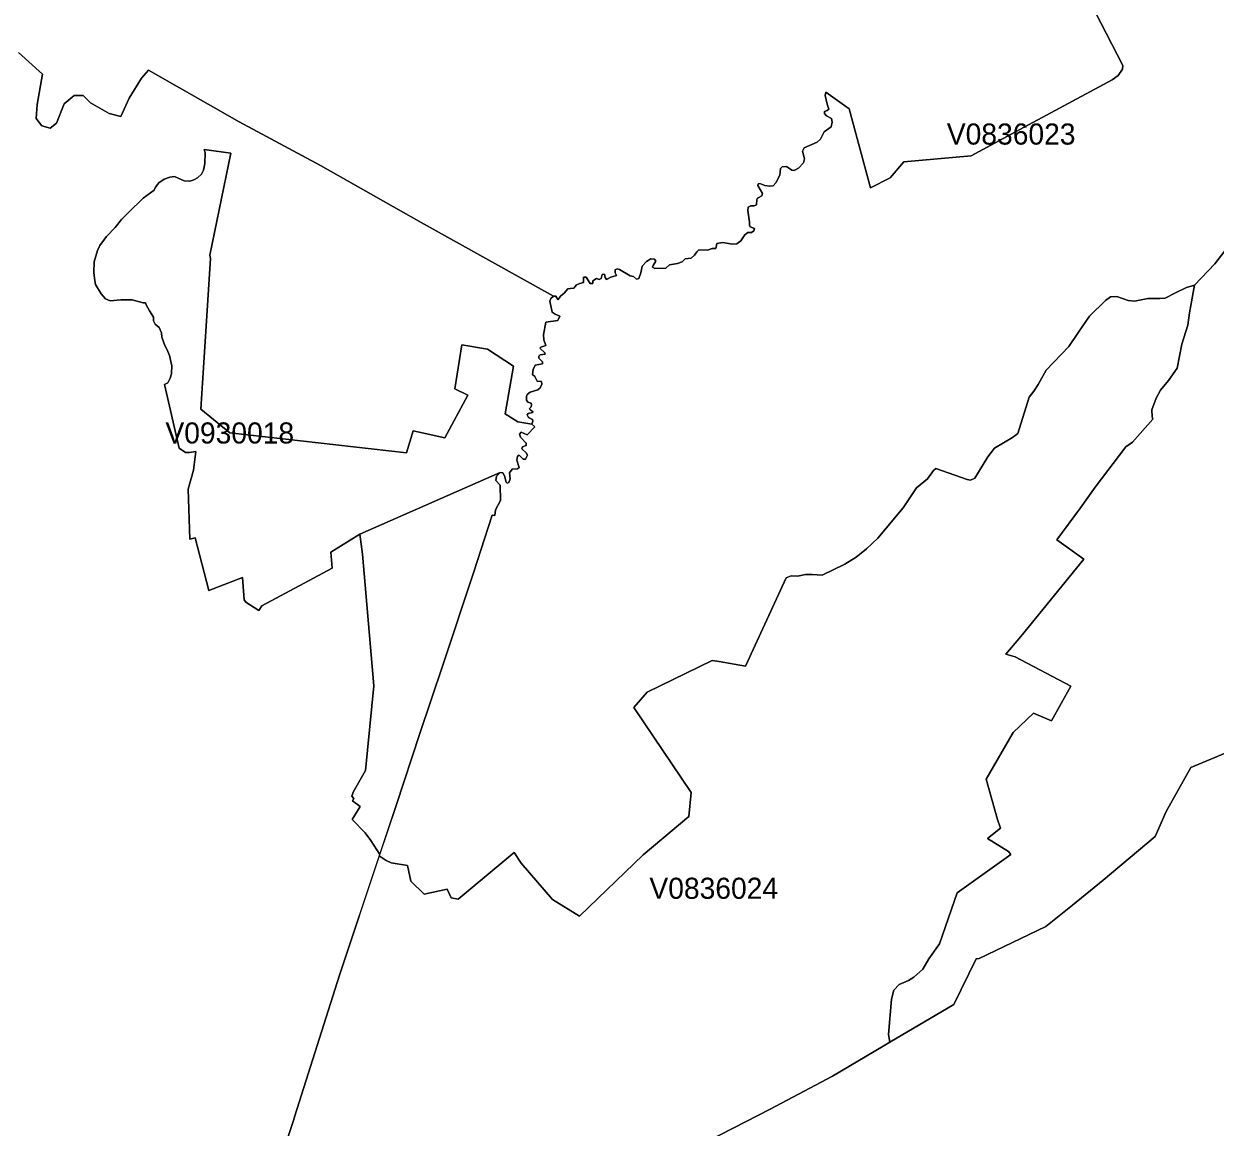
# Model space of a CAD drawing. Extents: x 369010 to 735936, y 6377141 to 6616555.
# Drawn here: x 573220 to 578866, y 6504279 to 6509510 of the extents above; entities that cross this region are included whole.
import ezdxf
from ezdxf.enums import TextEntityAlignment as Align

# ---------------------------------------------------------------- set-up
doc = ezdxf.new("R2010")
doc.units = 0
doc.header["$LTSCALE"] = 40
doc.layers.add('3', color=7, linetype='Continuous', lineweight=13)
doc.layers.add('4', color=7, linetype='Continuous')

msp = doc.modelspace()

# ---------------------------------------------------------------- linework, layer by layer
at = {"layer": '3'}
for points in [[(578296.96, 6509566.86), (578428.54, 6509311.82), (578426.72, 6509294.77), (578406.03, 6509264.65), (578378.72, 6509244.95), (577899.26, 6508987.26), (577710.08, 6508884.32), (577391.32, 6508855.03), (577325.45, 6508779.89), (577232.44, 6508731.89), (577130.99, 6509107.09), (577021.42, 6509185.21), (577017.28, 6509169.32), (577027.55, 6509128.27), (577034.5, 6509105.27), (577027.55, 6509098.81), (577013.97, 6509093.68), (577015.3, 6509084.75), (577024.24, 6509073.16), (577047.41, 6509060.42), (577051.21, 6509043.7), (577046.08, 6509021.86), (577012.82, 6508997.53), (576995.44, 6508962.94), (576979.38, 6508948.7), (576918.48, 6508921.89), (576910.2, 6508906.5), (576919.14, 6508869.92), (576915.33, 6508851.22), (576891.5, 6508826.23), (576870.98, 6508814.15), (576859.56, 6508816.63), (576835.23, 6508834.01), (576813.38, 6508832.02), (576806.6, 6508823.25), (576802.79, 6508791.8), (576783.43, 6508755.89), (576772.01, 6508741.82), (576755.95, 6508740.5), (576732.29, 6508743.81), (576708.45, 6508753.41), (576700.18, 6508751.42), (576698.86, 6508743.15), (576720.04, 6508705.91), (576716.9, 6508694.98), (576697.53, 6508684.06), (576694.39, 6508676.45), (576693.06, 6508652.12), (576681.64, 6508646.99), (576666.25, 6508646.99), (576652.68, 6508640.53)], [(576698.86, 6508743.15), (576700.18, 6508751.42), (576708.45, 6508753.41), (576732.29, 6508743.81), (576755.95, 6508740.5), (576772.01, 6508741.82), (576783.43, 6508755.89), (576802.79, 6508791.8), (576806.6, 6508823.25), (576813.38, 6508832.02), (576835.23, 6508834.01), (576859.56, 6508816.63), (576870.98, 6508814.15), (576891.5, 6508826.23), (576915.33, 6508851.22), (576919.14, 6508869.92), (576910.2, 6508906.5), (576918.48, 6508921.89), (576979.38, 6508948.7), (576995.44, 6508962.94), (577012.82, 6508997.53), (577046.08, 6509021.86), (577051.21, 6509043.7), (577047.41, 6509060.42), (577024.24, 6509073.16), (577015.3, 6509084.75), (577013.97, 6509093.68), (577027.55, 6509098.81), (577034.5, 6509105.27), (577027.55, 6509128.27), (577017.28, 6509169.32), (577021.42, 6509185.21), (577130.99, 6509107.09), (577232.44, 6508731.89), (577325.45, 6508779.89), (577391.32, 6508855.03), (577710.08, 6508884.32), (577899.26, 6508987.26), (578378.72, 6509244.95), (578406.03, 6509264.65), (578426.72, 6509294.77), (578428.54, 6509311.82), (578296.96, 6509566.86)], [(574101.93, 6508412.3), (574104.58, 6508397.91), (574059.07, 6507682.27), (574195.94, 6507570.22), (575032.89, 6507476.38), (575065.5, 6507580.32), (575214.78, 6507547.55), (575324.84, 6507749.46), (575261.95, 6507778.92), (575296.37, 6507988.12), (575417.85, 6507967.1), (575540, 6507886.66), (575501.93, 6507660.58), (575560.68, 6507623.35), (575627.22, 6507611.93), (575632.35, 6507625.99), (575630.86, 6507634.27), (575611, 6507643.7), (575604.87, 6507656.61), (575609.84, 6507663.07), (575630.86, 6507666.54), (575633.34, 6507670.35), (575618.94, 6507679.78), (575616.46, 6507686.4), (575623.91, 6507693.52), (575626.39, 6507702.95), (575623.74, 6507710.73), (575608.18, 6507716.69), (575601.73, 6507724.97), (575601.56, 6507743.34), (575605.7, 6507752.77), (575620.1, 6507764.02), (575655.85, 6507775.11), (575666.44, 6507783.39), (575675.21, 6507800.93), (575673.39, 6507814.5), (575652.21, 6507816.16), (575641.95, 6507838.01), (575630.86, 6507846.94), (575633.67, 6507870.77), (575643.6, 6507891.96), (575677.86, 6507898.08), (575677.86, 6507906.85), (575660.32, 6507924.73), (575661.48, 6507933.83), (575667.43, 6507940.45), (575690.27, 6507943.27), (575688.95, 6507950.55), (575665.61, 6507972.06), (575670.25, 6507977.19), (575694.25, 6507984.64), (575684.32, 6508012.45), (575683.16, 6508035.62), (575694.25, 6508096.19), (575751.51, 6508103.47), (575759.79, 6508123.33), (575738.77, 6508132.77), (575723.71, 6508142.2), (575712.62, 6508194.5), (575718.08, 6508208.4), (575729.5, 6508219.16), (575102.57, 6508568.04), (574626.58, 6508838.15), (574240.79, 6509045.52), (573810.81, 6509289.48), (573778.37, 6509251.91), (573719.62, 6509157.57), (573680.23, 6509071.01), (573623.63, 6509084.91), (573535.91, 6509134.89), (573501.65, 6509169.32), (573458.95, 6509169.82), (573410.79, 6509130.43), (573374.71, 6509038.9), (573344.25, 6509015.57), (573304.86, 6509026.65), (573278.22, 6509061.58), (573282.52, 6509127.12), (573307.68, 6509271.27), (573195.47, 6509374.54)], [(573195.47, 6509374.54), (573307.68, 6509271.27), (573282.52, 6509127.12), (573278.22, 6509061.58), (573304.86, 6509026.65), (573344.25, 6509015.57), (573374.71, 6509038.9), (573410.79, 6509130.43), (573458.95, 6509169.82), (573501.65, 6509169.32), (573535.91, 6509134.89), (573623.63, 6509084.91), (573680.23, 6509071.01), (573719.62, 6509157.57), (573778.37, 6509251.91), (573810.81, 6509289.48), (574240.79, 6509045.52), (574626.58, 6508838.15), (575102.57, 6508568.04), (575729.5, 6508219.16), (575741.75, 6508219), (575750.19, 6508202.28), (575752.01, 6508202.28), (575763.59, 6508218.33), (575780.31, 6508232.4), (575798.18, 6508254.25), (575811.09, 6508254.91), (575826.48, 6508257.39), (575839.89, 6508272.78), (575855.28, 6508279.24), (575872, 6508283.05), (575873.16, 6508308.7), (575885.4, 6508308.7), (575903.44, 6508278.58), (575916.19, 6508279.24), (575916.19, 6508291.49), (575933.56, 6508301.75), (575946.97, 6508298.44), (575955.91, 6508302.24), (575960.38, 6508321.61), (575971.96, 6508322.77), (575975.11, 6508307.37), (575980.73, 6508297.78), (576001.75, 6508309.19), (576028.73, 6508316.97), (576022.27, 6508329.22), (576022.27, 6508343.29), (576032.54, 6508347.76), (576042.8, 6508345.11), (576094.1, 6508314.33), (576108.83, 6508311.18), (576123.07, 6508299.6), (576135.15, 6508302.24), (576143.59, 6508329.72), (576151.2, 6508361.16), (576171.72, 6508382.35), (576191.59, 6508395.26), (576208.96, 6508393.93), (576215.91, 6508385), (576201.85, 6508363.81), (576199.86, 6508356.69), (576210.12, 6508350.24), (576262.09, 6508350.9), (576280.13, 6508366.96), (576318.53, 6508373.41), (576339.71, 6508381.02), (576353.78, 6508395.75), (576383.24, 6508399.06), (576398.63, 6508413.13), (576408.89, 6508428.52), (576419.82, 6508438.78), (576459.7, 6508436.63), (576482.21, 6508444.25), (576498.93, 6508444.91), (576504.55, 6508468.74), (576533.52, 6508473.87), (576577.71, 6508465.43), (576598.89, 6508466.75), (576618.09, 6508481.48), (576636.63, 6508509.79), (576651.36, 6508520.54), (576669.4, 6508521.21), (576680.32, 6508528.32), (576682.14, 6508539.25), (576662.94, 6508546.86), (576659.13, 6508554.64), (576659.8, 6508569.37), (576650.86, 6508625.14), (576652.68, 6508640.53), (576666.25, 6508646.99), (576681.64, 6508646.99), (576693.06, 6508652.12), (576694.39, 6508676.45), (576697.53, 6508684.06), (576716.9, 6508694.98), (576720.04, 6508705.91), (576698.86, 6508743.15)], [(574406.46, 6504035.88), (574497.98, 6504310.29), (574504.77, 6504332.8), (574715.46, 6505000.11), (574906.61, 6505571.76), (574864.41, 6505638.62), (574837.6, 6505675.2), (574776.36, 6505737.59), (574814.26, 6505799.16), (574777.68, 6505826.63), (574783.48, 6505837.06), (574774.37, 6505848.15), (574780.33, 6505867.85), (574839.25, 6505969.46), (574878.48, 6506371.97), (574825.35, 6506995.76), (574812.61, 6507090.92), (574675.73, 6507005.35), (574681.69, 6506928.89), (574348.53, 6506750.97), (574334.13, 6506728.14), (574271.9, 6506767.86), (574264.13, 6506778.94), (574256.18, 6506885.03), (574097.46, 6506823.3), (574031.59, 6507072.71), (574006.77, 6507067.42), (573999.48, 6507304.25), (574024.31, 6507394.62), (574035.4, 6507481.84), (574004.62, 6507477.87), (573986.24, 6507477.21), (573956.29, 6507498.72), (573886.45, 6507799.44), (573902.17, 6507808.05), (573913.92, 6507830.23), (573919.88, 6507850.58), (573921.53, 6507889.15), (573909.78, 6507937.47), (573899.19, 6507963.62), (573888.1, 6507984.64), (573873.7, 6508023.87), (573871.72, 6508045.38), (573860.63, 6508069.55), (573841.76, 6508085.27), (573833.82, 6508102.31), (573834.48, 6508119.69), (573814.95, 6508148.49), (573799.89, 6508177.12), (573795.92, 6508186.39), (573784.83, 6508186.39), (573733.85, 6508200.79), (573679.57, 6508201.45), (573629.91, 6508196.82), (573606.41, 6508206.58), (573586.39, 6508229.42), (573560.24, 6508273.94), (573555.77, 6508292.15), (573552.46, 6508330.21), (573553.12, 6508381.19), (573568.84, 6508435.47), (573580.43, 6508459.31), (573611.21, 6508501.18), (573652.26, 6508543.71), (573682.38, 6508581.61), (573715.48, 6508615.54), (573786.15, 6508683.56), (573838.45, 6508720.97), (573844.24, 6508735.37), (573859.3, 6508756.22), (573884.79, 6508772.61), (573911.27, 6508783.53), (573934.77, 6508785.35), (573979.96, 6508765.82), (574007.43, 6508763.17), (574024.97, 6508769.79), (574042.68, 6508779.56), (574062.38, 6508796.6), (574072.14, 6508815.8), (574078.1, 6508847.08), (574079.92, 6508898.06), (574074.13, 6508914.44), (574201.57, 6508896.24), (574101.93, 6508412.3)], [(574812.61, 6507090.92), (575476.94, 6507382.87), (575489.52, 6507380.88), (575497.96, 6507366.82), (575505.57, 6507336.53), (575511.03, 6507332.06), (575519.14, 6507335.53), (575524.6, 6507352.58), (575521.96, 6507380.55), (575534.87, 6507397.93), (575559.19, 6507400.74), (575566.97, 6507406.87), (575557.04, 6507441.29), (575560.19, 6507459.5), (575568.13, 6507464.63), (575586.83, 6507445.76), (575597.76, 6507445.76), (575607.36, 6507464.96), (575601.23, 6507476.21), (575580.71, 6507495.58), (575583.03, 6507505.18), (575601.23, 6507510.64), (575600.9, 6507521.56), (575574.59, 6507549.86), (575569.79, 6507565.25), (575576.24, 6507573.7), (575604.87, 6507561.45), (575641.12, 6507600.01), (575627.22, 6507611.93), (575560.68, 6507623.35), (575501.93, 6507660.58), (575540, 6507886.66), (575417.85, 6507967.1), (575296.37, 6507988.12), (575261.95, 6507778.92), (575324.84, 6507749.46), (575214.78, 6507547.55), (575065.5, 6507580.32), (575032.89, 6507476.38), (574195.94, 6507570.22), (574059.07, 6507682.27), (574104.58, 6508397.91), (574101.93, 6508412.3), (574201.57, 6508896.24), (574074.13, 6508914.44), (574079.92, 6508898.06), (574078.1, 6508847.08), (574072.14, 6508815.8), (574062.38, 6508796.6), (574042.68, 6508779.56), (574024.97, 6508769.79), (574007.43, 6508763.17), (573979.96, 6508765.82), (573934.77, 6508785.35), (573911.27, 6508783.53), (573884.79, 6508772.61), (573859.3, 6508756.22), (573844.24, 6508735.37), (573838.45, 6508720.97), (573786.15, 6508683.56), (573715.48, 6508615.54), (573682.38, 6508581.61), (573652.26, 6508543.71), (573611.21, 6508501.18), (573580.43, 6508459.31), (573568.84, 6508435.47), (573553.12, 6508381.19), (573552.46, 6508330.21), (573555.77, 6508292.15), (573560.24, 6508273.94), (573586.39, 6508229.42), (573606.41, 6508206.58), (573629.91, 6508196.82), (573679.57, 6508201.45), (573733.85, 6508200.79), (573784.83, 6508186.39), (573795.92, 6508186.39), (573799.89, 6508177.12), (573814.95, 6508148.49), (573834.48, 6508119.69), (573833.82, 6508102.31), (573841.76, 6508085.27), (573860.63, 6508069.55), (573871.72, 6508045.38), (573873.7, 6508023.87), (573888.1, 6507984.64), (573899.19, 6507963.62), (573909.78, 6507937.47), (573921.53, 6507889.15), (573919.88, 6507850.58), (573913.92, 6507830.23), (573902.17, 6507808.05), (573886.45, 6507799.44), (573956.29, 6507498.72), (573986.24, 6507477.21), (574004.62, 6507477.87), (574035.4, 6507481.84), (574024.31, 6507394.62), (573999.48, 6507304.25), (574006.77, 6507067.42)], [(576652.68, 6508640.53), (576650.86, 6508625.14), (576659.8, 6508569.37), (576659.13, 6508554.64), (576662.94, 6508546.86), (576682.14, 6508539.25), (576680.32, 6508528.32), (576669.4, 6508521.21), (576651.36, 6508520.54), (576636.63, 6508509.79), (576618.09, 6508481.48), (576598.89, 6508466.75), (576577.71, 6508465.43), (576533.52, 6508473.87), (576504.55, 6508468.74), (576498.93, 6508444.91), (576482.21, 6508444.25), (576459.7, 6508436.63), (576419.82, 6508438.78), (576408.89, 6508428.52), (576398.63, 6508413.13), (576383.24, 6508399.06), (576353.78, 6508395.75), (576339.71, 6508381.02), (576318.53, 6508373.41), (576280.13, 6508366.96), (576262.09, 6508350.9), (576210.12, 6508350.24), (576199.86, 6508356.69), (576201.85, 6508363.81), (576215.91, 6508385), (576208.96, 6508393.93), (576191.59, 6508395.26), (576171.72, 6508382.35), (576151.2, 6508361.16), (576143.59, 6508329.72), (576135.15, 6508302.24), (576123.07, 6508299.6), (576108.83, 6508311.18), (576094.1, 6508314.33), (576042.8, 6508345.11), (576032.54, 6508347.76), (576022.27, 6508343.29), (576022.27, 6508329.22), (576028.73, 6508316.97), (576001.75, 6508309.19), (575980.73, 6508297.78), (575975.11, 6508307.37), (575971.96, 6508322.77), (575960.38, 6508321.61), (575955.91, 6508302.24), (575946.97, 6508298.44), (575933.56, 6508301.75), (575916.19, 6508291.49), (575916.19, 6508279.24), (575903.44, 6508278.58), (575885.4, 6508308.7), (575873.16, 6508308.7), (575872, 6508283.05), (575855.28, 6508279.24), (575839.89, 6508272.78), (575826.48, 6508257.39), (575811.09, 6508254.91), (575798.18, 6508254.25), (575780.31, 6508232.4), (575763.59, 6508218.33), (575752.01, 6508202.28), (575750.19, 6508202.28), (575741.75, 6508219), (575729.5, 6508219.16), (575718.08, 6508208.4), (575712.62, 6508194.5), (575723.71, 6508142.2), (575738.77, 6508132.77), (575759.79, 6508123.33), (575751.51, 6508103.47), (575694.25, 6508096.19), (575683.16, 6508035.62), (575684.32, 6508012.45), (575694.25, 6507984.64), (575670.25, 6507977.19), (575665.61, 6507972.06), (575688.95, 6507950.55), (575690.27, 6507943.27), (575667.43, 6507940.45), (575661.48, 6507933.83), (575660.32, 6507924.73), (575677.86, 6507906.85), (575677.86, 6507898.08), (575643.6, 6507891.96), (575633.67, 6507870.77), (575630.86, 6507846.94), (575641.95, 6507838.01), (575652.21, 6507816.16), (575673.39, 6507814.5), (575675.21, 6507800.93), (575666.44, 6507783.39), (575655.85, 6507775.11), (575620.1, 6507764.02), (575605.7, 6507752.77)], [(578911.97, 6508433.16), (578864.97, 6508371.92), (578767.99, 6508271.63), (578744.82, 6508139.22), (578736.04, 6508081.96), (578708.4, 6507991.43), (578686.39, 6507876.73), (578645.51, 6507818.31), (578606.95, 6507773.13), (578586.1, 6507734.57), (578566.24, 6507679.45), (578567.23, 6507646.35), (578570.54, 6507635.26), (578475.04, 6507525.86), (578442.44, 6507504.18), (578296.63, 6507312.7), (578227.12, 6507215.88), (578115.07, 6507063.61), (578243.34, 6506972.25), (577945.76, 6506604.83), (577873.93, 6506521.09), (577918.62, 6506509.17), (578181.77, 6506369.82), (578090.74, 6506204.98), (578004.85, 6506242.05), (577909.02, 6506150.69), (577780.75, 6505929.74), (577834.05, 6505737.26), (577849.44, 6505697.54), (577787.54, 6505647.39), (577886.51, 6505586.49), (577898.43, 6505571.26), (577642.89, 6505390.7), (577559.14, 6505149.23), (577509.33, 6505076.9), (577479.87, 6505029.07), (577438.66, 6504990.01), (577413.5, 6504974.79), (577367.82, 6504955.09), (577343.99, 6504928.94), (577332.07, 6504885.41), (577317.84, 6504717.92), (577324.63, 6504682.01), (577627.99, 6504861.08), (577733.26, 6505077.23), (577747.65, 6505078.23), (578063.77, 6505230.82), (578190.38, 6505331.28), (578336.02, 6505449.95), (578582.29, 6505657.32), (578633.76, 6505775.49), (578751.44, 6505983.7), (579265.33, 6506199.85)], [(578007.5, 6507768.99), (578027.36, 6507799.77), (578064.76, 6507867.13), (578171.84, 6507979.68), (578219.17, 6508048.03), (578269.98, 6508124.16), (578345.62, 6508197.65), (578369.95, 6508215.35), (578399.74, 6508216.51), (578453.69, 6508197.65), (578483.48, 6508194.34), (578547.37, 6508207.58), (578603.64, 6508207.58), (578629.13, 6508208.73), (578677.62, 6508235.21), (578730.58, 6508259.54), (578767.99, 6508271.63), (578864.97, 6508371.92), (578911.97, 6508433.16)], [(578767.99, 6508271.63), (578730.58, 6508259.54), (578677.62, 6508235.21), (578629.13, 6508208.73), (578603.64, 6508207.58), (578547.37, 6508207.58), (578483.48, 6508194.34), (578453.69, 6508197.65), (578399.74, 6508216.51), (578369.95, 6508215.35), (578345.62, 6508197.65), (578269.98, 6508124.16), (578219.17, 6508048.03), (578171.84, 6507979.68), (578064.76, 6507867.13), (578027.36, 6507799.77), (578007.5, 6507768.99), (577984.32, 6507739.2), (577930.37, 6507567.08), (577904.88, 6507548.37), (577819.98, 6507497.73), (577788.7, 6507457.35), (577726.97, 6507355.89), (577707.11, 6507345.96), (577690.56, 6507349.27), (577541.77, 6507402.23), (577530.68, 6507392.3), (577503.2, 6507352.58), (577451.4, 6507310.71), (577387.35, 6507214.72), (577267.2, 6507071.39), (577214.23, 6507021.74), (577164.58, 6506980.86), (577111.62, 6506947.76), (577004.21, 6506896.45), (576956.88, 6506899.76), (576923.78, 6506898.77), (576886.21, 6506892.15), (576856.41, 6506893.14), (576833.24, 6506883.38), (576640.27, 6506464.16), (576514.65, 6506487.33), (576482.21, 6506491.13), (576173.55, 6506341.19), (576110.65, 6506269.52), (576381.92, 6505865.86), (576371.98, 6505752.82), (576155.84, 6505570.93), (575852.96, 6505279.98), (575726.19, 6505358.26), (575576.24, 6505530.38), (575544.3, 6505582.19), (575277.67, 6505359.58), (575244.57, 6505367.2), (575226.86, 6505406.92), (575117.8, 6505383.75), (575054.08, 6505445.31), (575037.53, 6505519.29), (574960.24, 6505532.87), (574936.57, 6505543.95), (574904.46, 6505565.47), (574715.46, 6505000.11), (574504.77, 6504332.8), (574497.98, 6504310.29), (574406.46, 6504035.88)], [(578243.34, 6506972.25), (578115.07, 6507063.61), (578227.12, 6507215.88), (578296.63, 6507312.7), (578442.44, 6507504.18), (578475.04, 6507525.86), (578570.54, 6507635.26), (578567.23, 6507646.35), (578566.24, 6507679.45), (578586.1, 6507734.57), (578606.95, 6507773.13), (578645.51, 6507818.31), (578686.39, 6507876.73), (578708.4, 6507991.43), (578736.04, 6508081.96), (578744.82, 6508139.22), (578767.99, 6508271.63)], [(575605.7, 6507752.77), (575601.56, 6507743.34), (575601.73, 6507724.97), (575608.18, 6507716.69), (575623.74, 6507710.73), (575626.39, 6507702.95), (575623.91, 6507693.52), (575616.46, 6507686.4), (575618.94, 6507679.78), (575633.34, 6507670.35), (575630.86, 6507666.54), (575609.84, 6507663.07), (575604.87, 6507656.61), (575611, 6507643.7), (575630.86, 6507634.27), (575632.35, 6507625.99), (575627.22, 6507611.93), (575641.12, 6507600.01), (575604.87, 6507561.45), (575576.24, 6507573.7), (575569.79, 6507565.25), (575574.59, 6507549.86), (575600.9, 6507521.56), (575601.23, 6507510.64), (575583.03, 6507505.18), (575580.71, 6507495.58), (575601.23, 6507476.21), (575607.36, 6507464.96), (575597.76, 6507445.76), (575586.83, 6507445.76), (575568.13, 6507464.63), (575560.19, 6507459.5), (575557.04, 6507441.29), (575566.97, 6507406.87), (575559.19, 6507400.74), (575534.87, 6507397.93), (575521.96, 6507380.55), (575524.6, 6507352.58), (575519.14, 6507335.53), (575511.03, 6507332.06), (575505.57, 6507336.53), (575497.96, 6507366.82), (575489.52, 6507380.88), (575476.94, 6507382.87), (575459.4, 6507365.16), (575457.08, 6507345.63), (575477.27, 6507322.13), (575479.09, 6507249.64), (575455.09, 6507206.61), (575451.78, 6507179.3), (575439.54, 6507179.96), (575350.83, 6506907.87), (575205.51, 6506469.62), (575097.27, 6506145.73), (574984.4, 6505804.46), (574904.46, 6505565.47), (574936.57, 6505543.95), (574960.24, 6505532.87), (575037.53, 6505519.29), (575054.08, 6505445.31), (575117.8, 6505383.75), (575226.86, 6505406.92), (575244.57, 6505367.2), (575277.67, 6505359.58), (575544.3, 6505582.19), (575576.24, 6505530.38), (575726.19, 6505358.26), (575852.96, 6505279.98), (576155.84, 6505570.93), (576371.98, 6505752.82), (576381.92, 6505865.86), (576110.65, 6506269.52), (576173.55, 6506341.19), (576482.21, 6506491.13), (576514.65, 6506487.33), (576640.27, 6506464.16), (576833.24, 6506883.38), (576856.41, 6506893.14), (576886.21, 6506892.15), (576923.78, 6506898.77), (576956.88, 6506899.76), (577004.21, 6506896.45), (577111.62, 6506947.76), (577164.58, 6506980.86), (577214.23, 6507021.74), (577267.2, 6507071.39), (577387.35, 6507214.72), (577451.4, 6507310.71), (577503.2, 6507352.58), (577530.68, 6507392.3), (577541.77, 6507402.23), (577690.56, 6507349.27), (577707.11, 6507345.96), (577726.97, 6507355.89), (577788.7, 6507457.35), (577819.98, 6507497.73), (577904.88, 6507548.37), (577930.37, 6507567.08), (577984.32, 6507739.2), (578007.5, 6507768.99)], [(574006.77, 6507067.42), (574031.59, 6507072.71), (574097.46, 6506823.3), (574256.18, 6506885.03), (574264.13, 6506778.94), (574271.9, 6506767.86), (574334.13, 6506728.14), (574348.53, 6506750.97), (574681.69, 6506928.89), (574675.73, 6507005.35), (574812.61, 6507090.92)], [(576403.6, 6504183.18), (576757.61, 6504364.74), (577053.03, 6504521.14), (577292.35, 6504662.98), (577324.63, 6504682.01), (577317.84, 6504717.92), (577332.07, 6504885.41), (577343.99, 6504928.94), (577367.82, 6504955.09), (577413.5, 6504974.79), (577438.66, 6504990.01), (577479.87, 6505029.07), (577509.33, 6505076.9), (577559.14, 6505149.23), (577642.89, 6505390.7), (577898.43, 6505571.26), (577886.51, 6505586.49), (577787.54, 6505647.39), (577849.44, 6505697.54), (577834.05, 6505737.26), (577780.75, 6505929.74), (577909.02, 6506150.69), (578004.85, 6506242.05), (578090.74, 6506204.98), (578181.77, 6506369.82), (577918.62, 6506509.17), (577873.93, 6506521.09), (577945.76, 6506604.83), (578243.34, 6506972.25)], [(579265.33, 6506199.85), (578751.44, 6505983.7), (578633.76, 6505775.49), (578582.29, 6505657.32), (578336.02, 6505449.95), (578190.38, 6505331.28), (578063.77, 6505230.82), (577747.65, 6505078.23), (577733.26, 6505077.23), (577627.99, 6504861.08), (577324.63, 6504682.01), (577292.35, 6504662.98), (577053.03, 6504521.14), (576757.61, 6504364.74), (576403.6, 6504183.18)]]:
    msp.add_lwpolyline(points, dxfattribs=at)
msp.add_lwpolyline([(575476.94, 6507382.87), (574812.61, 6507090.92), (574825.35, 6506995.76), (574878.48, 6506371.97), (574839.25, 6505969.46), (574780.33, 6505867.85), (574774.37, 6505848.15), (574783.48, 6505837.06), (574777.68, 6505826.63), (574814.26, 6505799.16), (574776.36, 6505737.59), (574837.6, 6505675.2), (574864.41, 6505638.62), (574906.61, 6505571.76), (574984.4, 6505804.46), (575097.27, 6506145.73), (575205.51, 6506469.62), (575350.83, 6506907.87), (575439.54, 6507179.96), (575451.78, 6507179.3), (575455.09, 6507206.61), (575479.09, 6507249.64), (575477.27, 6507322.13), (575457.08, 6507345.63), (575459.4, 6507365.16)], close=True, dxfattribs=at)

# ---------------------------------------------------------------- texts
at = {"layer": '4'}
for s, p in [('V0836023', (577899.26, 6508937.26)), ('V0930018', (574195.94, 6507520.22)), ('V0836024', (576489.76, 6505361.82))]:
    msp.add_text(s, height=100, dxfattribs=at).set_placement(p, align=Align.CENTER)

doc.saveas('drawing.dxf')
